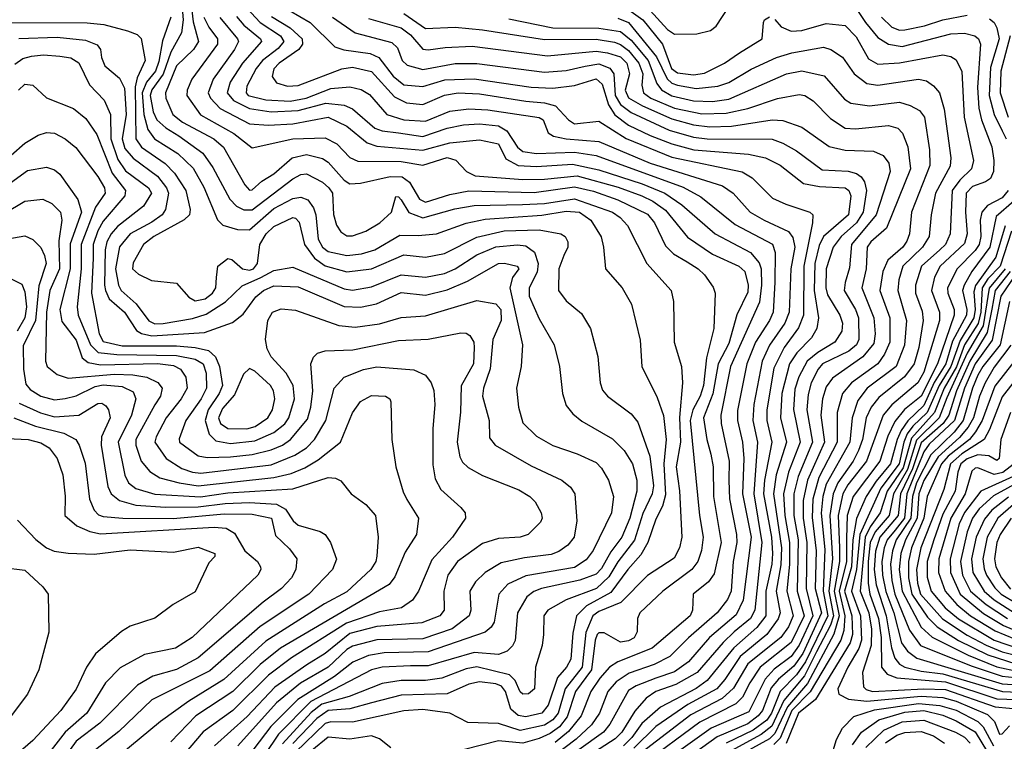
# Model space of a CAD drawing. Extents: x 501367 to 657802, y 482273 to 547541.
# Tile 408 of 656: x 616166 to 619802, y 504391 to 507055. Entities that reach past the tile are written whole.
import ezdxf

# ---------------------------------------------------------------- set-up
doc = ezdxf.new("R2010")
doc.units = 0

msp = doc.modelspace()

# ---------------------------------------------------------------- linework, layer by layer
at = {"layer": '0CON20XD'}
for points in [[(616792.3, 507172.3), (616807.2, 507047.2), (616826.3, 506975), (616808.4, 506945), (616745.1, 506884.9), (616705.5, 506785), (616706.6, 506765), (616732.2, 506705), (616767.2, 506677.2), (616883.1, 506615), (616918.8, 506585), (616998.4, 506445), (617015, 506426), (617025, 506426.6), (617060.4, 506459.6), (617105, 506485.6), (617172.4, 506545), (617225, 506557.1), (617285, 506542.2), (617305, 506529.5), (617365, 506463), (617385, 506449.1), (617425, 506451.1), (617535, 506476), (617579.1, 506475), (617605.7, 506455.7), (617642.7, 506392.7), (617665, 506381), (617755, 506409.8), (617825, 506423.9), (618066.6, 506416.6), (618215, 506437.7), (618285, 506422.6), (618375, 506390), (618485, 506337.4), (618511, 506305), (618550.6, 506220.6), (618580.8, 506190.8), (618630.8, 506160.8), (618672.1, 506135), (618695, 506112.9), (618727.7, 506067.7), (618734.1, 506045), (618730, 505915), (618702.9, 505807.1), (618692, 505705), (618679.1, 505665), (618651.6, 505615), (618642.2, 505575), (618676.2, 505225), (618690.9, 505145), (618684.3, 505095.7), (618671.2, 505055), (618648.8, 505025), (618541.5, 504945), (618456.7, 504865), (618448.4, 504845), (618446.7, 504795), (618435, 504773.6), (618415, 504762), (618385, 504757.1), (618325, 504791.6), (618305, 504792.1), (618299.1, 504785)], [(616763.4, 507125), (616770.5, 507055), (616763.4, 507006.6), (616725, 506934.8), (616696.5, 506853.5), (616655, 506795.8), (616648.5, 506775), (616659.5, 506715), (616673.5, 506685), (616706, 506656), (616753.9, 506626.1), (616842.5, 506562.5), (616880.1, 506510.1), (616942.1, 506392.1), (616967.1, 506367.1), (616993.6, 506353.6), (617025, 506353.8), (617175, 506467.4), (617205, 506483.3), (617225, 506485.7), (617284.6, 506455), (617308.4, 506435), (617321.3, 506415), (617325.5, 506335.5), (617336.7, 506296.7), (617352.3, 506272.3), (617375, 506256.7), (617395, 506257.1), (617445.2, 506274.8), (617496.2, 506305), (617538.9, 506345), (617555, 506402.5), (617565, 506401.2), (617575, 506390), (617603.1, 506343.1), (617655, 506323.9), (617772.9, 506357.1), (617845, 506369.4), (618023.3, 506373.3), (618105, 506377.1), (618215, 506394.2), (618355.8, 506345), (618384.1, 506325), (618411.2, 506295), (618481.8, 506155), (618572.1, 506055), (618580.9, 506015), (618583.3, 505865), (618610, 505775), (618614.1, 505714.1), (618603.3, 505586.7), (618606.6, 505495), (618590.9, 505405), (618603.5, 505316.5), (618611.5, 505145), (618603.5, 505105), (618582.8, 505067.2), (618485, 505003), (618386.2, 504903.8), (618305, 504870.8), (618282.8, 504855), (618257.1, 504792.9), (618243.2, 504665), (618180.2, 504585), (618155, 504494.8), (618135, 504470.5), (618105, 504451.4), (618015, 504431.5), (617935, 504456.6), (617820.8, 504460.8), (617755, 504495.2), (617655, 504509.2), (617585, 504504.3), (617395, 504461.7), (617315, 504463.2), (617295, 504457.5), (617185, 504351.8)], [(619230.3, 507135), (619289.3, 507045), (619335, 506989.5), (619374.6, 506964.6), (619425, 506956.6), (619605, 507003), (619655.2, 507005.2), (619693.5, 506995), (619706.7, 506985), (619714.4, 506964.4), (619703.7, 506805), (619708.7, 506728.7), (619717.8, 506685), (619756, 506586), (619763.4, 506535), (619762.5, 506495), (619750.8, 506469.2), (619733.2, 506456.8), (619685, 506439.4), (619661.2, 506415), (619658.4, 506345), (619664.6, 506265), (619655, 506228.7), (619565.5, 506145), (619545, 506104.5), (619534, 506055), (619562.8, 505975), (619563.6, 505945), (619505, 505753.5), (619483, 505715), (619387, 505633), (619355.1, 505594.9), (619293.9, 505425), (619225, 505338.4), (619206.4, 505305), (619189.4, 505225), (619193.8, 505105), (619193.8, 505055), (619173.6, 504945), (619192.2, 504855), (619173.1, 504786.9), (619075, 504604.4), (619001.1, 504518.9), (618955, 504420.1), (618935, 504401), (618834.9, 504345)], [(617005, 507097.6), (617054.6, 507044.6), (617129.8, 506995), (617142.1, 506975), (617121, 506949), (617063, 506905), (617039.7, 506875), (617005, 506809.4), (617002.6, 506785), (617010.4, 506775), (617075, 506759.2), (617165, 506754.9), (617224.1, 506765), (617315, 506800.9), (617385, 506807.8), (617427.2, 506797.2), (617458.6, 506778.6), (617522.2, 506705), (617585, 506684.9), (617665, 506680.3), (617755, 506717.2), (617825, 506725.7), (617895, 506721.9), (618085, 506694.4), (618098.9, 506685), (618117.8, 506637.8), (618138, 506625), (618185, 506615.2), (618304.8, 506605.2), (618495, 506525.8), (618761.3, 506441.3), (618801.4, 506415), (618863.4, 506345), (618915.3, 506314.7), (619005, 506273.2), (619021.6, 506251.6), (619028.5, 506215), (619014.3, 506135), (619008.2, 505975), (618991.5, 505935), (618935, 505854.2), (618908.5, 505795), (618876.9, 505635), (618874.1, 505575), (618891, 505495), (618877.7, 505305), (618907.3, 505125), (618880.7, 504875), (618865.3, 504844.7), (618805.2, 504795), (618763.8, 504756.2), (618668.5, 504645), (618589.2, 504600.8), (618515, 504574.8), (618479.8, 504550.2), (618437.8, 504502.2), (618389.7, 504425), (618365, 504400.1), (618161.6, 504268.4)], [(617125, 507111.7), (617238.6, 507045), (617330.5, 506955), (617363.4, 506943.4), (617460.2, 506930.2), (617493.2, 506915), (617545, 506846.2), (617584.9, 506814.9), (617655, 506808.2), (617736.4, 506833.6), (617845, 506837), (618055, 506806.6), (618135, 506802.1), (618215, 506812.1), (618295, 506837.4), (618317.6, 506817.6), (618341.3, 506741.3), (618363.6, 506703.6), (618415, 506665.9), (618495, 506627.4), (618575, 506596.3), (618655.4, 506574.6), (618858.2, 506558.1), (618920, 506545), (618975, 506518.3), (619061, 506451), (619119.5, 506439.5), (619214.2, 506434.2), (619228.4, 506425), (619235.1, 506404.9), (619226.8, 506335), (619135, 506255.2), (619118.8, 506221.2), (619102.3, 506155), (619099.7, 506055), (619116.7, 505955), (619109.6, 505915), (619089.8, 505880.2), (619036.7, 505825), (619008.7, 505785), (618980.2, 505675), (618975.6, 505585), (618998, 505495), (618960, 505375), (618949.8, 505305), (618979.1, 505105), (618977.5, 505042.5), (618959.8, 504945), (618974.4, 504865), (618967.1, 504842.9), (618924.8, 504785.2), (618827.4, 504705), (618770.8, 504619.2), (618740.7, 504585), (618633.1, 504526.9), (618515, 504445.7), (618434.4, 504365.6)], [(618425, 507085.1), (618467.1, 507055), (618540, 506965), (618573.9, 506875), (618595, 506859), (618655, 506851.9), (618695, 506857.8), (618769.2, 506895), (618825, 506933.3), (618908.1, 506985), (618912.9, 507045), (618917.1, 507055), (618935, 507065.3)], [(618495, 507089.3), (618558.6, 507018.6), (618585, 507001.7), (618667, 507003), (618717.5, 507015), (618738.3, 507031.7), (618785, 507102.7)], [(616724.7, 507064.7), (616693.3, 506976.7), (616679.8, 506900.2), (616667.4, 506865), (616635, 506824.5), (616618.8, 506785), (616625.1, 506704.9), (616639.5, 506649.5), (616664.3, 506615), (616750.8, 506560.8), (616806.5, 506506.5), (616846.3, 506436.3), (616896.8, 506316.8), (616916.1, 506296.1), (616970.2, 506280.2), (617015, 506278.8), (617105, 506358.2), (617175, 506394.5), (617205, 506399.5), (617230.6, 506390.6), (617251.2, 506361.2), (617260.1, 506335), (617268.9, 506245), (617284.5, 506215), (617305, 506200), (617375, 506185.2), (617429, 506191), (617477.5, 506205), (617570.1, 506259.9), (617638.4, 506258.4), (617705, 506265.2), (617815, 506304.5), (617885, 506318.9), (618095, 506334.1), (618185, 506348.1), (618233.9, 506345), (618275.8, 506315), (618313.4, 506253.4), (618322.8, 506215), (618329.6, 506135), (618391.8, 506065), (618425.3, 506005.3), (618457.5, 505872.5), (618463.8, 505775), (618520.2, 505660.2), (618544.2, 505594.2), (618554.1, 505505), (618544.7, 505415.3), (618550.9, 505300.9)], [(616846.4, 507065), (616865, 507027.4), (616897, 506985), (616896.7, 506965), (616801.9, 506835), (616784.8, 506795), (616783.9, 506775), (616834, 506704), (616956.8, 506635), (617025, 506582.5), (617174.6, 506615.4), (617295, 506619.6), (617337.4, 506597.4), (617385, 506546.8), (617415, 506533.3), (617575, 506531.9), (617655, 506517.6), (617745, 506547), (617776.8, 506536.8), (617816.7, 506495), (617848.7, 506478.7), (618024.9, 506464.9), (618105, 506465.9), (618225, 506479.3), (618376.9, 506436.9), (618463.4, 506405), (618505, 506384.9), (618551.7, 506351.7), (618632, 506252), (618725, 506189.2), (618821.8, 506145), (618843.8, 506125), (618856.8, 506075), (618855, 506049.4), (618814.2, 505965.8), (618785, 505860), (618745.1, 505785), (618726.6, 505673.4), (618692, 505585), (618703.6, 505505), (618719, 505451), (618727.1, 505405), (618728.8, 505295), (618756.4, 505125), (618730.8, 505009.2), (618709.7, 504980.3), (618653.1, 504935), (618650.3, 504875), (618641.7, 504855), (618501.4, 504735), (618375.4, 504684.6), (618344.9, 504665.1), (618308.5, 504625), (618274.9, 504575), (618240, 504485), (618192.9, 504427.1), (618143.3, 504386.7)], [(616905, 507063.2), (616971.3, 506985), (616974.4, 506975), (616960.2, 506945), (616880.5, 506835), (616862.6, 506785), (616870.7, 506765), (616906.8, 506726.8), (617015, 506670.9), (617085.7, 506665.7), (617175, 506670.5), (617305, 506695.8), (617375, 506662), (617450.1, 506600.1), (617485, 506588.5), (617655, 506573.9), (617755, 506600.9), (617865, 506611.1), (617935, 506597.3), (617961.5, 506541.5), (618007.1, 506517), (618075, 506513.2), (618207.6, 506522.4), (618305, 506501.2), (618465, 506449.7), (618548.9, 506415), (618611.4, 506371.4), (618734.6, 506264.6), (618865.5, 506195.5), (618897.2, 506157.2), (618904.4, 506135), (618906.3, 506075), (618898.1, 506011.9), (618791, 505775), (618756.1, 505595), (618757.2, 505565), (618786.8, 505425), (618784.6, 505354.6), (618787, 505287), (618814, 505155), (618815.1, 505125), (618801.2, 505055), (618793.4, 504945), (618780.4, 504915), (618741.7, 504865), (618636.2, 504773.8), (618567.6, 504705), (618508.9, 504675), (618417.4, 504642.6), (618369.4, 504610.6), (618338.8, 504575), (618307.9, 504495), (618277.8, 504452.2), (618221.1, 504398.9), (618145, 504341.9)], [(616967.2, 507067.2), (616994.4, 507035), (617056.2, 506985), (617059.5, 506975), (616989.8, 506895), (616944.2, 506825), (616932.7, 506785), (616956.6, 506756.6), (617015, 506726.9), (617095.5, 506715.5), (617195, 506719.7), (617297.4, 506747.4), (617365, 506739.5), (617395, 506725.6), (617477.3, 506655), (617505, 506644.5), (617565, 506636.9), (617655, 506624.4), (617745, 506655.1), (617805, 506666.6), (617865, 506670.3), (617935, 506663), (617965.3, 506645.3), (618004.5, 506585), (618025, 506568.7), (618075, 506561.3), (618215, 506566.2), (618295, 506553.4), (618616.7, 506436.7), (618681.6, 506401.6), (618808.9, 506298.9), (618945.9, 506225.9), (618955.9, 506195.9), (618955.4, 506084.6), (618948.7, 505975), (618935, 505944.2), (618883.1, 505865), (618851.2, 505785), (618817.1, 505612.9), (618816.6, 505575), (618835.8, 505495), (618840.4, 505435), (618835.4, 505305), (618867.9, 505145), (618837.9, 504912.1), (618811.9, 504858.1), (618714.1, 504775), (618635.7, 504684.3), (618585, 504648.3), (618515, 504624.6), (618443.4, 504596.6), (618415, 504579.2), (618345.8, 504455), (618321.9, 504425), (618139.5, 504295)], [(617096.3, 507066.4), (617165.3, 507025.3), (617209.4, 506985), (617210.2, 506965), (617197.8, 506945), (617124.7, 506895), (617105, 506873.8), (617099.2, 506845), (617115, 506822.5), (617155, 506810.2), (617195, 506812.1), (617356.1, 506873.9), (617395, 506880), (617465, 506864.4), (617550.5, 506770.5), (617595, 506747.9), (617655, 506741.5), (617735, 506776.7), (617785, 506785.1), (617865, 506781.5), (618034.9, 506754.9), (618105, 506748.7), (618145, 506736.8), (618192.6, 506685), (618215, 506670.8), (618305, 506680.4), (618406, 506616), (618575, 506547.3), (618833.8, 506493.8), (618871, 506471), (618946.8, 506396.8), (618995, 506374.2), (619084.3, 506345), (619095.3, 506335.3), (619094.2, 506305), (619062.2, 506145), (619061.3, 505965), (619042, 505918), (618989.5, 505845), (618951.1, 505768.9), (618925.1, 505615), (618925.9, 505575), (618943.5, 505495), (618916.9, 505355), (618913.5, 505305), (618943, 505145), (618946.5, 505085), (618943.7, 505045), (618922.2, 504945), (618922, 504855), (618888.7, 504811.3), (618803.7, 504736.3), (618705, 504615.5), (618665, 504586.8), (618533, 504517), (618463.5, 504456.5), (618426.3, 504405), (618395.7, 504375)], [(617321.4, 507065), (617405, 507006.1), (617540.8, 506970.8), (617561.5, 506951.5), (617578.6, 506905), (617596.7, 506886.7), (617655, 506871.7), (617775, 506893.7), (617855, 506893.9), (618105, 506861), (618185, 506867.5), (618255, 506883), (618305, 506892.6), (618346, 506876), (618360.3, 506855), (618364.9, 506775), (618385, 506742), (618425, 506712), (618565, 506647.4), (618655, 506621.6), (618705, 506615.1), (618945, 506614), (618985, 506599.8), (619035, 506571.6), (619130.3, 506500.3), (619225.8, 506495.8), (619256.8, 506486.8), (619274, 506475), (619286.5, 506456.5), (619293.3, 506425), (619281.1, 506345), (619255.9, 506305), (619199.8, 506255), (619170.5, 506215), (619144, 506135), (619142.8, 506065), (619149.6, 506039.6), (619194.8, 505965), (619204.2, 505935), (619202.5, 505905), (619175.9, 505865), (619113.2, 505826.8), (619074.2, 505795), (619043, 505737), (619029.2, 505690.8), (619023.6, 505616.4), (619048.8, 505495), (619005.1, 505384.9), (618987, 505305), (618991.7, 505225), (619009.3, 505125), (619008.9, 505045), (618999.3, 504945), (619022.7, 504855), (619005, 504814.3), (618976.6, 504775), (618855, 504677.7), (618802.9, 504587.1), (618760.4, 504549.6), (618645, 504488.5), (618391.5, 504295)], [(617455, 507059.1), (617575, 507024.6), (617609, 506999), (617655, 506946.9), (617675, 506943.3), (617737, 506953), (617837.8, 506957.8), (618115, 506921.7), (618295, 506939), (618336.7, 506933.3), (618385, 506917.6), (618408.8, 506895), (618418.6, 506855), (618401.9, 506795), (618415, 506766.6), (618466.7, 506736.7), (618575, 506689.1), (618655, 506666.5), (618715, 506660.2), (618795, 506662.2), (618945, 506685.2), (618985, 506683.1), (619055, 506657.9), (619155, 506586.7), (619215, 506573.2), (619319.3, 506569.3), (619355, 506554.1), (619375.3, 506525), (619380.4, 506495), (619328.8, 506335), (619237.9, 506225), (619230.9, 506139.1), (619214.6, 506085.4), (619211, 506055), (619253.4, 505985), (619264.3, 505955), (619265.2, 505875), (619256.2, 505855), (619228.5, 505831.5), (619131.5, 505785), (619114.8, 505765), (619089.6, 505715), (619078.1, 505671.9), (619073.4, 505615), (619094, 505495), (619041.2, 505368.8), (619024.9, 505305), (619025.3, 505225), (619040.6, 505135), (619037.1, 504945), (619062.7, 504855), (619015, 504756.3), (618900.6, 504665), (618863, 504607), (618835.3, 504554.7), (618810.5, 504529.5), (618678.1, 504461.9), (618465, 504304.2)], [(617585, 507077.5), (617665, 507022.8), (617775, 507027.4), (617875, 507017.9), (618105, 506981.4), (618295, 506983.2), (618362.5, 506972.5), (618385, 506963.7), (618415, 506940.9), (618453.3, 506895), (618466.9, 506855), (618463.9, 506813.9), (618469.8, 506785), (618497, 506765), (618585, 506728.7), (618685, 506708.2), (618775, 506710), (618855, 506727.4), (618964.2, 506764.2), (619045, 506778.9), (619065.2, 506775.2), (619096, 506756), (619159.9, 506689.9), (619215, 506654.8), (619252.2, 506652.2), (619375, 506664.1), (619409.4, 506655), (619425.9, 506635.9), (619446.1, 506586.1), (619456.2, 506505), (619367.2, 506285), (619309.2, 506235), (619296.4, 506215), (619292.4, 506135), (619276.5, 506065), (619320.7, 505955), (619325.4, 505895), (619320.3, 505859.7), (619279.5, 505810.5), (619168.3, 505731.7), (619145, 505699.6), (619130.9, 505655), (619124.9, 505595.1), (619138.5, 505495), (619075.2, 505354.8), (619059.2, 505280.8), (619059.6, 505215), (619073.6, 505125), (619071.1, 504955), (619095.5, 504855), (619045, 504745.7), (619015, 504704.9), (618952.7, 504657.3), (618918.7, 504621.3), (618859.4, 504500.6), (618720.1, 504439.9), (618556.7, 504323.3)], [(617972.3, 507057.7), (618135, 507025.6), (618305, 507023.5), (618385, 507011.5), (618425, 506979.3), (618487.3, 506905), (618519.6, 506819.6), (618536.5, 506796.5), (618575, 506774.3), (618654.9, 506755.1), (618725, 506753.3), (618785, 506762.1), (618997.5, 506855), (619055, 506866.8), (619137.7, 506847.7), (619212, 506762), (619235, 506746.9), (619305, 506737.5), (619415, 506750.8), (619455, 506738.1), (619489.7, 506719.7), (619507.2, 506695), (619525.9, 506575), (619527.2, 506517.2), (619459.3, 506345), (619452.2, 506265), (619442.6, 506237.4), (619427.5, 506215), (619372.8, 506167.2), (619354.1, 506125.9), (619342.8, 506055), (619379.6, 505955), (619380, 505865), (619360.1, 505819.9), (619335, 505785.2), (619238.1, 505715), (619204.5, 505675), (619185.1, 505604.9), (619185.6, 505495), (619117.4, 505365), (619095.1, 505285), (619092.8, 505217.2), (619108, 505095), (619103.5, 504955), (619127, 504865), (619057.8, 504715), (619025, 504669.1), (618968.9, 504621.1), (618941.1, 504588.9), (618909.6, 504505), (618893.7, 504485), (618855, 504455.8), (618742.2, 504407.8), (618613.5, 504315)], [(618375, 507060.6), (618415, 507045.1), (618518.2, 506918.2), (618557.2, 506837.2), (618575, 506820.5), (618595, 506813.1), (618665, 506800.6), (618745, 506809.5), (618785, 506823.8), (618868, 506872), (618960.5, 506915), (619017.4, 506932.6), (619135, 506953.3), (619162.2, 506945), (619205, 506916.2), (619248.2, 506855), (619295, 506819.4), (619335, 506813.7), (619485.3, 506835.3), (619515, 506830), (619541.4, 506811.4), (619563.3, 506785), (619580.8, 506725), (619604.8, 506545), (619602.7, 506515), (619548.2, 506415), (619532, 506335), (619524.4, 506255), (619500.4, 506215), (619427.2, 506145), (619412.5, 506095), (619409.2, 506055), (619440.6, 505945), (619434, 505854), (619402.6, 505775), (619296, 505695), (619261.2, 505648.8), (619240.3, 505585), (619231.8, 505495), (619145, 505340), (619132.4, 505295), (619126, 505234), (619139.2, 505099.2), (619132.8, 504945), (619150.8, 504855), (619068.6, 504685), (619035, 504637.2), (618974.5, 504575), (618942.9, 504495), (618925, 504469.7), (618875, 504432.4), (618775.2, 504385)], [(618955, 507056.4), (618978.9, 507028.9), (619015, 507013.3), (619055, 507015.6), (619145, 507040.9), (619215, 507033.8), (619255, 506991.6), (619300.5, 506910.5), (619335, 506891), (619415, 506896.4), (619575, 506925.6), (619605, 506919.7), (619625, 506906.9), (619645, 506863.8), (619654.2, 506695), (619689.1, 506535), (619681.6, 506505), (619637.6, 506462.4), (619610.3, 506425), (619602.5, 506265), (619584.7, 506225.3), (619563.7, 506205), (619496.5, 506145), (619473.9, 506075), (619474.8, 506045), (619498.6, 505978.6), (619502.3, 505945), (619486.2, 505845), (619469.4, 505785), (619433.4, 505736.6), (619339.1, 505660.9), (619310.6, 505625), (619292.3, 505585), (619278.1, 505505), (619264.2, 505465), (619244.6, 505425), (619187.5, 505345), (619170.1, 505305), (619158, 505225), (619167.3, 505065), (619154.6, 504945.4), (619171.7, 504855), (619160.3, 504819.7), (619108.5, 504721.5), (619065, 504633), (618988.1, 504541.9), (618943.3, 504446.7), (618905, 504416.5), (618794, 504356)], [(619348.6, 507065), (619387.3, 507027.3), (619415, 507016.7), (619435, 507017.2), (619507.5, 507032.5), (619575.6, 507055), (619665, 507071.5)], [(619748, 507058), (619764.5, 507044.5), (619775, 507025.5), (619783.3, 506985), (619751.4, 506878.6), (619746, 506775), (619765.4, 506705), (619794.7, 506645.3), (619809.7, 506615)], [(616114.8, 507045.2), (616416.2, 507043.8), (616477.2, 507037.2), (616564.4, 507014.4), (616600.4, 507000.4), (616615.2, 506985.2), (616630, 506905), (616600.1, 506839.9), (616593.1, 506806.9), (616595.4, 506615), (616616.4, 506585), (616704, 506524), (616738.3, 506488.3), (616779.6, 506425), (616795.7, 506355), (616793.7, 506335), (616774.3, 506315.7), (616662.4, 506255), (616623.6, 506225), (616585, 506157.1), (616583.6, 506135), (616605, 506115.4), (616652.6, 506092.6), (616745, 506082.2), (616791.2, 506031.2), (616815, 506017.6), (616850.8, 506025), (616878.1, 506045), (616891.1, 506065), (616893.2, 506103.2)], [(616163.8, 506986.2), (616305, 506990.3), (616409.8, 506979.8), (616452.4, 506962.4), (616464.7, 506944.7), (616468.9, 506915)], [(619823.5, 506995), (619789.1, 506865), (619787.3, 506785), (619816.3, 506695)], [(616148.8, 506891.2), (616178.5, 506911.5), (616209.9, 506920.1), (616255, 506924.8), (616315, 506920.5), (616355, 506913.9), (616385, 506895.3), (616424.1, 506815), (616478.3, 506758.3), (616501.5, 506705), (616503.6, 506615), (616528.5, 506538.5), (616557.5, 506497.5), (616641.7, 506435), (616653.5, 506415), (616623.4, 506366.6), (616528.2, 506291.8), (616504.5, 506265), (616488.7, 506235), (616482.1, 506205), (616480.1, 506075), (616482.8, 506055), (616497.4, 506025), (616553.1, 505975), (616597.9, 505907.9), (616616.7, 505896.7), (616655, 505888.6), (616849.3, 505900.7), (616952.2, 505937.7), (616992.2, 505967.8), (617038.1, 506031.9), (617067.1, 506055), (617105, 506072.8), (617195, 506069.5), (617365, 505996.8), (617425, 505994.1), (617483.7, 506006.3), (617575, 506047.7), (617665, 506038.3), (617745, 506057.9), (617820.6, 506089.4), (617935, 506154.8), (617956.2, 506156.1), (618004, 506145), (618009.1, 506135), (617986.2, 506103.8), (617976.1, 506065), (618023.3, 505855), (618018.2, 505775), (618000.9, 505695), (618008.2, 505625), (618025, 505566.9), (618075, 505517.3), (618135, 505483.4), (618225, 505452.4), (618295, 505420.4), (618315, 505400), (618340.4, 505355), (618359.3, 505295), (618351.5, 505235), (618283.8, 505096.2), (618258.8, 505061.2), (618215, 505033.5), (618035, 505002.1), (617969.1, 504970.9), (617935.3, 504935), (617918.5, 504831.5), (617907.8, 504812.2), (617885.2, 504794.8), (617675, 504721.1), (617511.9, 504718.1), (617455, 504708.4), (617397.1, 504682.9), (617329.2, 504630.8), (617193.8, 504546.2), (617093.9, 504446.1), (616925.5, 504224.5)], [(616468.9, 506915), (616480.4, 506885), (616535, 506838.8), (616552.9, 506802.9), (616559.9, 506705), (616544.9, 506615), (616555, 506580), (616585, 506543.4), (616675, 506477.9), (616708.2, 506435), (616715.4, 506415), (616704.8, 506355), (616692.6, 506335), (616655, 506307.4), (616575, 506264.2), (616535, 506217.1), (616520.3, 506135), (616531.8, 506075), (616541.7, 506055), (616596.2, 506006.2), (616642.9, 505942.9), (616665, 505932.9), (616696, 505934), (616805, 505951.8), (616855, 505968), (616926.7, 506013.3), (616987.5, 506072.6), (617057, 506103), (617105, 506129.5), (617175, 506142), (617365, 506061), (617395, 506056.1), (617465, 506069.2), (617575, 506113.3), (617665, 506104.8), (617735, 506118), (617775.1, 506134.9), (617855, 506186.9), (617925, 506216.9), (618005, 506224.2), (618035, 506220.4), (618067.3, 506197.3), (618081, 506155), (618077.2, 506122.8), (618047.7, 506065), (618048, 506035), (618085, 505950.5), (618140.7, 505855), (618160.3, 505775), (618170.9, 505675), (618185, 505630.8), (618209.6, 505599.6), (618242.8, 505572.8), (618355, 505508), (618398.6, 505465), (618429.1, 505415), (618445.2, 505355), (618445.2, 505315), (618419.3, 505215), (618390, 505145), (618349, 505091), (618315, 505029.6), (618295, 505007.8), (618235, 504985.9), (618093.5, 504955), (618065, 504943.9), (618039.7, 504925), (618004.4, 504865), (617996.6, 504763.4), (617986.8, 504743.2), (617966.4, 504723.6), (617935, 504712.3), (617845, 504718.7), (617675, 504670.4), (617609.8, 504669.8), (617505, 504665.1), (617465, 504654.8), (617241.8, 504538.2), (617121.9, 504418.1), (616965.4, 504184.6)], [(616161.5, 506795), (616185, 506816.9), (616215, 506813.1), (616265, 506767.2), (616365, 506727.7), (616410.8, 506690.8), (616451.7, 506631.7), (616508.2, 506488.2), (616557, 506425), (616554.3, 506405), (616475, 506311.1), (616455, 506276.2), (616437.9, 506225), (616437.8, 506175), (616431.1, 506045), (616460.3, 505895), (616475, 505867.1), (616545, 505851.3), (616745, 505851.1), (616815, 505845.1), (616863.5, 505833.5), (616890.1, 505810.1), (616904.6, 505775), (616915.1, 505705), (616902.9, 505675), (616863, 505615), (616851.2, 505575), (616865.7, 505525.7), (616890.4, 505500.4), (616945, 505490.9), (617035, 505500.1), (617105, 505530.7), (617145, 505563.7), (617160.8, 505585), (617181.7, 505655), (617176.3, 505705), (617150.1, 505750.1), (617095, 505810.7), (617080.5, 505840.5), (617074.6, 505875), (617082.3, 505945), (617100, 505975), (617132.1, 505987.9), (617185, 505982.5), (617345, 505926.1), (617405, 505920), (617495, 505932.2), (617575, 505956.1), (617665, 505962), (617855, 506018.7), (617925, 506006), (617943, 505985), (617944.8, 505945), (617913.5, 505875), (617903.6, 505766.4), (617878.6, 505695), (617875.3, 505665.3), (617900, 505575), (617901.9, 505511.9), (617922.5, 505485), (618055, 505408.4), (618168.5, 505355), (618200, 505330), (618216.8, 505305), (618223.6, 505205), (618213.6, 505145), (618190.3, 505115), (618157.8, 505092.2), (618128.8, 505081.2), (618031, 505069), (617945, 505050.7), (617885.2, 505014.8), (617849.7, 504980.3), (617828.8, 504945), (617832.4, 504875), (617826.6, 504855), (617763, 504807), (617655, 504769.7), (617485, 504765.6), (617395, 504742.6), (617375, 504730.7), (617305.1, 504664.9), (617204, 504606), (617115, 504532.9), (616971.7, 504375)], [(616134.6, 506555.4), (616185, 506598.8), (616235, 506628.9), (616265, 506638.9), (616295, 506636.2), (616335, 506615.4), (616373.9, 506583.9), (616455, 506476), (616479.7, 506435), (616482.7, 506415), (616446.9, 506363.1), (616393.6, 506225), (616393.8, 506135), (616378.2, 505995), (616382.9, 505965), (616427.5, 505855), (616456, 505826), (616525, 505818.9), (616745, 505815.6), (616815, 505801.9), (616843.5, 505785), (616855, 505750), (616856, 505695), (616836.2, 505655), (616780.4, 505575), (616755, 505508), (616756.7, 505495), (616825, 505444.8), (616859.1, 505439.1), (616945, 505441.8), (617025, 505449.6), (617095, 505467), (617137.5, 505485), (617166.6, 505505), (617229, 505581), (617242, 505625), (617249, 505685), (617241.8, 505785), (617250.9, 505809.1), (617266.1, 505823.9), (617295, 505832.5), (617396.3, 505836.3), (617565, 505871.3), (617675, 505875.7), (617795, 505899.2), (617815, 505897.9), (617828.9, 505888.9), (617843.9, 505865), (617845.3, 505845.3), (617841.8, 505785), (617796.1, 505703.9), (617793.7, 505606.3), (617781.6, 505495), (617791.9, 505441.9), (617801.6, 505421.6), (617822.4, 505402.4), (617875, 505372.7), (618010.1, 505320.1), (618050.6, 505295), (618070, 505275), (618092.5, 505235), (618095.5, 505215), (618089.2, 505200.8), (618044, 505155), (618015, 505144.7), (617935, 505139.7), (617875, 505122.1), (617782.8, 505055), (617747.4, 505005), (617733, 504945), (617733.3, 504875), (617717.9, 504855), (617651.4, 504828.6), (617485.3, 504814.7), (617385, 504788.9), (617295, 504715.5), (617226.5, 504673.5), (617108.6, 504591.4), (617006.7, 504483.3), (616885.7, 504375)], [(616076.8, 506413.2), (616195, 506498.6), (616265, 506511.3), (616295, 506500.7), (616315, 506484.6), (616381, 506391), (616395.3, 506345), (616352.3, 506227.7), (616352.7, 506135), (616314.8, 505985), (616321.5, 505941.5), (616375, 505872.2), (616397.2, 505807.2), (616419.4, 505789.4), (616465, 505781.4), (616675, 505785.8), (616735, 505778.4), (616760.9, 505765), (616780.5, 505735), (616784.4, 505695), (616762.8, 505655), (616707.4, 505585), (616670, 505515), (616666, 505495), (616707.9, 505435), (616765, 505398.7), (616805, 505384.6), (616835, 505381.5), (617095, 505412.3), (617182.1, 505447.9), (617225, 505475.2), (617255.2, 505505), (617297.2, 505575), (617328.1, 505695), (617364.2, 505735.8), (617436.5, 505763.5), (617485, 505773.9), (617622.4, 505762.4), (617665, 505742.7), (617685.4, 505715), (617696.3, 505686.3), (617700, 505635), (617691.9, 505545), (617691.9, 505411.9), (617700.2, 505360.2), (617721.3, 505321.3), (617795.5, 505255), (617810.9, 505235), (617813.1, 505215), (617764.7, 505145), (617688.7, 505061.3), (617639.4, 504945), (617617.4, 504912.6), (617575.9, 504884.1), (617495, 504869), (617373.1, 504826.9), (617170.5, 504699.5), (617085.5, 504635), (616953.5, 504505), (616844.2, 504425.8), (616745, 504310.6)], [(619816.3, 506425), (619795, 506397.8), (619740.5, 506369.5), (619718.8, 506345), (619713.5, 506315), (619716.2, 506255), (619709.1, 506225), (619695, 506202.7), (619627.8, 506135), (619592.3, 506065), (619593.8, 506045), (619616.7, 505985), (619617.3, 505965), (619555.1, 505785), (619495, 505665.1), (619434.2, 505615.8), (619397.8, 505572.2), (619372.8, 505517.2), (619343.2, 505425), (619244.4, 505295), (619222.3, 505225), (619219.5, 505139.5), (619219.6, 505055), (619192.7, 504945), (619212.9, 504855), (619209.2, 504800.8), (619198.4, 504765), (619085.7, 504574.4), (619017.3, 504505), (618975, 504403), (618950.7, 504379.3)], [(616025, 506290.8), (616185, 506385.3), (616252.3, 506392.3), (616285, 506376.7), (616316.9, 506345), (616322.3, 506315), (616311.6, 506238.4), (616314.1, 506135), (616278.4, 506055), (616265.1, 505975.1), (616262, 505795), (616267.7, 505775), (616304.8, 505744.8), (616345, 505732.4), (616516.1, 505746.1), (616584.2, 505744.2), (616635.5, 505735), (616676.2, 505716.2), (616692.2, 505695), (616686.5, 505665), (616665, 505633.1), (616595.9, 505505), (616595.2, 505485), (616615.2, 505425), (616647.1, 505387.1), (616684.3, 505364.3), (616755.3, 505345.3), (616825, 505334.9), (617105, 505364.9), (617169.5, 505380.5), (617218.9, 505401.1), (617269.1, 505430.9), (617350.6, 505495), (617395, 505604), (617425, 505645.7), (617465, 505667.3), (617516.7, 505665), (617533.8, 505655), (617537.5, 505645), (617540.5, 505505), (617556, 505405), (617582.1, 505312.1), (617596, 505284), (617638.7, 505215), (617631.2, 505155), (617589.9, 505090.1), (617551.3, 504998.7), (617530.4, 504969.6), (617129.3, 504735), (617054.4, 504675), (616954, 504575), (616817.2, 504485), (616725, 504388.8)], [(619837.8, 506385), (619772, 506328), (619749.2, 506215), (619682.2, 506125), (619653.8, 506075), (619648, 506055), (619664.5, 505985), (619662.4, 505965), (619611.2, 505868.8), (619586.6, 505785), (619543.7, 505716.3), (619505, 505630.6), (619445.5, 505574.5), (619421.5, 505538.5), (619406.7, 505505), (619382.6, 505415), (619328.7, 505351.3), (619292.3, 505295), (619256.3, 505213.7), (619242.4, 505135), (619237.8, 505035), (619212.2, 504945), (619239.6, 504855), (619241.3, 504785), (619232.7, 504755), (619104.9, 504545.1), (619042.6, 504495), (618997.2, 504382.8)], [(616893.2, 506103.2), (616898.1, 506145), (616935, 506174), (616949.9, 506169.9), (616989.5, 506135), (617015, 506130.1), (617029.5, 506135), (617044.4, 506155), (617052.7, 506225), (617076.2, 506265), (617105, 506292.3), (617175, 506324.6), (617185, 506322.9), (617197.9, 506307.9), (617218.2, 506225), (617254.5, 506174.5), (617295, 506146.3), (617375, 506124.5), (617465, 506135.2), (617585, 506186.8), (617665, 506178.1), (617735, 506191.9), (617855, 506252), (617955, 506276.1), (618085, 506279.3), (618165.2, 506265.2), (618180.5, 506255), (618190, 506235), (618190, 506215), (618175.7, 506184.3), (618157.8, 506135), (618155.5, 506055), (618185, 506017.8), (618241.1, 505971.1), (618274.6, 505914.6), (618301.9, 505811.9), (618310, 505715), (618318.1, 505688.1), (618336.9, 505665), (618425, 505599.6), (618449.3, 505569.3), (618493.5, 505443.5), (618507.2, 505335), (618502.5, 505305), (618467.6, 505232.4), (618436.5, 505133.5), (618375, 505054.1), (618341.4, 504998.6), (618296.6, 504955), (618185, 504914), (618117.2, 504875), (618101.9, 504855), (618100.5, 504785), (618095.8, 504745), (618071.6, 504665), (618067.6, 504585), (618045, 504566.5), (618025, 504564.8), (618015, 504574.1), (617995.9, 504615.9), (617975, 504636.4), (617855, 504666.5), (617815, 504659.4), (617725, 504623.9), (617665, 504615.9), (617575, 504616.2), (617505, 504605.2), (617382.8, 504557.2), (617282, 504528), (617242.7, 504497.3), (617137.5, 504382.5)], [(619805.3, 506294.7), (619771.4, 506178.6), (619695.6, 506074.4), (619689.2, 506050.8), (619694.7, 505985), (619689.6, 505955), (619638.8, 505871.2), (619605.4, 505775), (619561.5, 505705), (619517, 505605), (619465, 505555), (619443.9, 505526.1), (619431.2, 505495), (619414.1, 505415), (619345.9, 505325.9), (619268.2, 505155), (619256.5, 505025), (619237.9, 504945), (619271.7, 504855), (619275.5, 504765), (619265.5, 504734.5), (619224.6, 504665), (619187.3, 504585), (619191.2, 504565), (619226.5, 504546.5), (619295, 504539), (619495, 504557.4), (619575, 504552.9), (619625, 504539), (619740.2, 504490.2), (619766.4, 504465), (619785, 504418.2), (619795, 504419.3), (619821.9, 504448.1)], [(616095, 506241.7), (616185, 506256.8), (616215, 506243.5), (616244.7, 506214.7), (616258.6, 506185), (616264, 506155), (616237.3, 506072.7), (616224.5, 505945), (616179.4, 505850.6), (616180.4, 505765), (616189.7, 505709.7), (616205, 505689.8), (616245, 505664.8), (616295, 505651.8), (616335, 505656.2), (616375, 505666.2), (616445, 505701.5), (616475, 505706.9), (616545, 505701.3), (616585, 505680.8), (616594.8, 505655), (616579.8, 505595), (616529.8, 505495), (616554.3, 505374.3), (616568.8, 505345), (616595.5, 505325), (616665, 505303.8), (616834.3, 505294.3), (616935, 505308), (617175, 505323.7), (617305, 505365.7), (617332.7, 505362.7), (617352.4, 505352.4), (617390.6, 505305), (617445.2, 505265.2), (617480, 505225), (617490.8, 505145), (617485.8, 505075), (617481.6, 505055), (617462.9, 505025), (617375, 504942.8), (617291.7, 504898.3), (617075, 504761.2), (616920.9, 504619.1), (616790.8, 504539.2), (616686.8, 504465), (616457.4, 504275)], [(619828.9, 506275), (619787.1, 506145), (619742, 506098), (619720.8, 506065), (619715.9, 505975), (619706.2, 505933.8), (619655.5, 505854.5), (619625.9, 505774.1), (619579.9, 505695), (619545.1, 505604.9), (619459.6, 505510.4), (619428.9, 505401.1), (619369.7, 505315), (619343.4, 505235), (619306.9, 505183.1), (619288.3, 505145), (619270.3, 504945), (619302, 504865), (619311.6, 504805), (619310.1, 504745), (619279.2, 504645), (619282.8, 504592.8), (619292.1, 504582.1), (619315, 504575.1), (619505, 504585.1), (619585, 504582.3), (619768.4, 504518.4), (619875, 504508.7)], [(616105, 506112.9), (616175, 506078.5), (616185, 506050), (616191.1, 505995), (616185, 505954), (616157.3, 505905)], [(619806, 506135), (619746.3, 506063.7), (619724.5, 505925), (619665.3, 505824.7), (619590.3, 505659.7), (619562.2, 505585), (619477.5, 505502.5), (619444.6, 505395), (619392.8, 505305), (619377.3, 505225), (619325.4, 505164.6), (619306.9, 505125), (619299, 505055), (619299.4, 504975), (619305.9, 504935), (619337.7, 504845), (619347.3, 504775), (619348.8, 504665), (619369.5, 504639.5), (619405.3, 504625.3), (619585, 504611.3), (619775, 504548.2), (619885.4, 504544.6)], [(619824.4, 506125), (619768.2, 506055), (619756, 505986), (619739.1, 505900.9), (619674.5, 505795), (619625.3, 505685), (619598, 505595), (619576, 505564), (619495, 505493.4), (619463.2, 505396.8), (619418.9, 505305), (619410.6, 505225), (619342.5, 505145), (619326.6, 505093.4), (619322.3, 505025), (619329.2, 504969.2), (619365.8, 504855), (619385.8, 504735.8), (619398.6, 504698.6), (619415, 504676.7), (619435, 504664.6), (619495, 504649.9), (619575, 504640.8), (619795.6, 504575.6), (619855, 504573)], [(619844.5, 506115.5), (619790, 506035), (619758, 505872), (619694.2, 505785), (619655.5, 505695), (619618.4, 505575), (619525, 505488.4), (619505, 505460), (619442.2, 505305), (619433.3, 505215), (619399.5, 505170.5), (619369.4, 505135), (619358.7, 505105), (619350.2, 505055), (619352.6, 505005), (619364.7, 504944.7), (619393.8, 504865), (619422.7, 504755), (619444.3, 504724.3), (619478.8, 504698.8), (619795, 504604.1), (619855, 504599.2)], [(619821, 506015), (619787.1, 505855), (619723, 505775), (619705, 505743), (619685.1, 505694.9), (619650.2, 505575), (619617.1, 505532.9), (619530.5, 505449.4), (619478.2, 505345), (619462.8, 505295), (619456.8, 505215), (619403.5, 505135), (619389.2, 505095), (619381.9, 505045), (619387.1, 504985), (619397.7, 504935), (619451.9, 504801.9), (619492.7, 504745), (619680.5, 504670.5), (619795, 504632.2), (619865, 504624.5)], [(619826.2, 505853.8), (619765, 505772.8), (619731.1, 505715), (619710.3, 505665), (619688.9, 505585), (619668.9, 505551.1), (619637.3, 505512.7), (619558, 505442), (619505, 505353.5), (619486.8, 505305), (619480.4, 505215), (619437.4, 505135), (619420.4, 505085), (619414.1, 505025), (619425.7, 504945), (619495, 504812.8), (619535.3, 504775.2), (619668.7, 504708.7), (619775, 504666.6), (619855, 504649)], [(619837.3, 505792.7), (619767.3, 505702.7), (619721.1, 505575), (619696.5, 505533.5), (619673.7, 505505), (619595.5, 505444.5), (619570.2, 505415), (619517.2, 505295), (619505.7, 505215), (619460, 505105), (619448.4, 505055), (619448, 504995), (619460.5, 504935), (619519, 504849), (619553.9, 504813.9), (619633.7, 504763.7), (619740.9, 504710.9), (619845, 504677.5)], [(619895, 505792.7), (619795, 505663.3), (619748, 505542), (619727.6, 505505), (619645, 505452.3), (619604, 505415), (619579.5, 505320.5), (619493.7, 505105), (619478.5, 505025), (619482.1, 504975), (619493.2, 504935), (619574, 504844), (619665, 504783), (619735, 504745.8), (619795, 504721.5), (619875, 504702.3)], [(617005, 505544.6), (617036.5, 505553.5), (617083.4, 505585), (617100, 505615), (617108.7, 505655), (617103.4, 505685), (617092.5, 505705), (617035, 505758.1), (617015, 505767.7), (616993.5, 505746.5), (616960.3, 505669.7), (616915, 505620.2), (616900.3, 505585), (616907.7, 505565), (616935, 505546.3), (617005, 505544.6)], [(616165, 505640.1), (616243.8, 505603.8), (616295, 505588.7), (616385.2, 505594.8), (616455, 505638.8), (616469.3, 505639.3), (616485, 505629.2), (616494.8, 505614.8), (616501.1, 505585), (616468.9, 505515), (616466.8, 505485), (616491.5, 505331.5), (616504.3, 505304.3), (616535, 505280), (616595, 505263.6), (616705, 505256), (616825, 505257.1), (616925, 505269.6), (617015, 505273), (617115, 505266.9), (617148.2, 505248.2), (617175.8, 505205.8), (617195, 505189.4), (617275.7, 505165.7), (617294.7, 505154.8), (617314.2, 505125.8), (617336.2, 505063.8), (617321.5, 505025), (617234.7, 504935), (617055, 504815.5), (616868, 504652), (616655, 504544.3), (616532.2, 504427.8), (616395, 504319)], [(619825.5, 505605), (619789.2, 505505), (619783.3, 505435), (619775, 505428.2), (619744.6, 505444.6), (619705, 505449.4), (619665, 505434.4), (619641.9, 505415), (619630.5, 505385), (619620.4, 505315), (619575, 505230), (619542.3, 505135), (619517.9, 505055), (619517.1, 504997.1), (619532.1, 504945), (619584.4, 504884.4), (619633.4, 504843.4), (619765, 504765.3), (619855, 504734.3)], [(616144.9, 505584.9), (616225, 505554.6), (616328.9, 505528.9), (616373.6, 505505), (616386.5, 505485), (616408, 505418), (616424.4, 505285), (616441.9, 505245), (616457.6, 505227.6), (616475, 505221), (616547.5, 505215), (616733.3, 505213.3), (616921.5, 505231.5), (617025, 505229.7), (617096.7, 505215), (617110.7, 505150.7), (617162.2, 505102.2), (617189.3, 505065), (617186.7, 505025), (617170, 504995), (617133.8, 504955), (617065.9, 504905), (616825, 504699.8), (616745, 504656.6), (616658.2, 504631.8), (616601.5, 504598.5), (616462.2, 504457.8), (616375, 504391.7), (616305.2, 504295)], [(616095, 505510.3), (616197.5, 505505), (616245, 505493.3), (616275.5, 505475), (616304.7, 505435), (616325.6, 505375.6), (616334.1, 505295.9), (616332.9, 505225), (616377.3, 505187.3), (616425.7, 505165.7), (616465, 505156.7), (616885, 505181.4), (616928.6, 505178.6), (616960.1, 505160.1), (616998.3, 505095), (617044.6, 505055), (617055.3, 505035.2), (617056.7, 505025), (617045.3, 505005), (616803.1, 504775), (616742.2, 504735), (616627.7, 504712.3), (616537.3, 504662.7), (616483.4, 504606.6), (616414.8, 504495), (616334, 504425), (616265, 504336.7)], [(619850.6, 505425), (619796.7, 505383.3), (619765, 505376.6), (619705, 505401), (619695, 505400.2), (619681.8, 505388.2), (619657.5, 505305), (619604.5, 505215), (619560.9, 505065), (619559.8, 505015), (619583.8, 504945), (619626.4, 504896.4), (619677.3, 504855), (619768.7, 504798.7), (619839.9, 504769.9)], [(619848.4, 505375), (619715.4, 505314.6), (619655, 505236.4), (619635.8, 505194.2), (619601.8, 505065), (619603.4, 505015), (619638.8, 504935), (619725, 504862.7), (619799, 504819), (619855, 504795.4)], [(619903.8, 505375), (619763, 505297), (619710, 505250), (619685.1, 505215), (619665.1, 505165), (619640.8, 505055), (619648, 505005), (619677.9, 504945), (619735, 504895.9), (619814.2, 504845)], [(618550.9, 505300.9), (618540.4, 505259.6), (618515, 505211.9), (618486.2, 505125), (618460.7, 505079.3), (618411.7, 505025), (618349.5, 504940.5), (618259, 504891), (618222, 504855), (618209.1, 504790.9), (618201.7, 504695), (618185.2, 504665), (618152.8, 504627.2), (618118.4, 504525), (618095, 504495.6), (618035, 504481.9), (618007, 504487), (617980.3, 504510.3), (617960.9, 504575), (617946.2, 504595), (617925, 504603.4), (617865, 504610.8), (617825, 504602.5), (617745, 504566.4), (617575, 504561.6), (617465, 504533.1), (617385, 504510.8), (617305, 504504.9), (617263.3, 504475), (617175, 504382.7)], [(619817.8, 505292.2), (619755.9, 505244.1), (619728.8, 505211.2), (619698.4, 505145), (619681.4, 505065), (619686.2, 505015), (619727.6, 504945), (619765, 504914.1), (619843.2, 504863.2)], [(619836.3, 505265), (619778.2, 505215), (619739.3, 505145), (619723.4, 505065), (619727.6, 505027.6), (619737, 505005), (619767.9, 504957.9), (619790.8, 504935), (619905.9, 504865)], [(616157.9, 505207.9), (616226, 505136), (616265, 505105.3), (616293.3, 505093.3), (616345, 505085.3), (616442.1, 505082.1), (616575, 505098.6), (616735, 505090), (616825, 505108.1), (616887.5, 505085), (616887, 505073), (616865, 505050), (616815, 504942.9), (616733.3, 504896.7), (616665, 504846.4), (616575, 504816.2), (616542.9, 504797.1), (616445.9, 504714.1), (616412.6, 504665), (616375, 504583.5), (616318.5, 504505), (616215, 504394.7), (615983.4, 504195)], [(619827.4, 505215), (619787.3, 505155), (619774.9, 505124.9), (619766.4, 505065), (619771.5, 505035), (619791.5, 504995), (619825, 504953.5)], [(616105, 505033.1), (616185, 505023.5), (616251.9, 504961.9), (616271.9, 504935), (616274.2, 504794.2), (616237.5, 504655), (616195.2, 504564.8), (616135.3, 504484.8)], [(618299.1, 504785), (618291.7, 504765), (618277.8, 504655), (618218.5, 504575), (618188.1, 504481.9), (618159.3, 504445), (618125, 504420.1), (618085, 504401.6), (618025, 504384.4), (617935, 504393.6), (617809.1, 504360.9)], [(619154.8, 504305), (619182.6, 504397.4), (619205, 504440.4), (619247.2, 504482.8), (619323, 504507), (619485, 504530.8), (619564, 504524), (619625, 504505.8), (619704.8, 504464.8), (619724.7, 504444.7), (619761.9, 504375)], [(619241.8, 504378.2), (619275.1, 504424.9), (619339.2, 504470.8), (619435, 504499), (619505, 504504.6), (619575, 504488.4), (619625, 504467.3), (619695, 504426.7), (619740.7, 504350.7)], [(619291, 504369), (619357.2, 504432.8), (619425, 504463.2), (619505, 504469.3), (619622.2, 504425), (619655, 504406.1), (619675.8, 504385)], [(617537.2, 504367.2), (617495, 504400.8), (617465, 504411.1), (617385, 504399.3), (617305, 504407.1), (617185, 504308.7)], [(619363.9, 504386.1), (619405, 504414.2), (619435, 504423.5), (619495, 504427.8), (619541.1, 504411.1), (619581.9, 504385)]]:
    msp.add_lwpolyline(points, dxfattribs=at)

doc.saveas('drawing.dxf')
